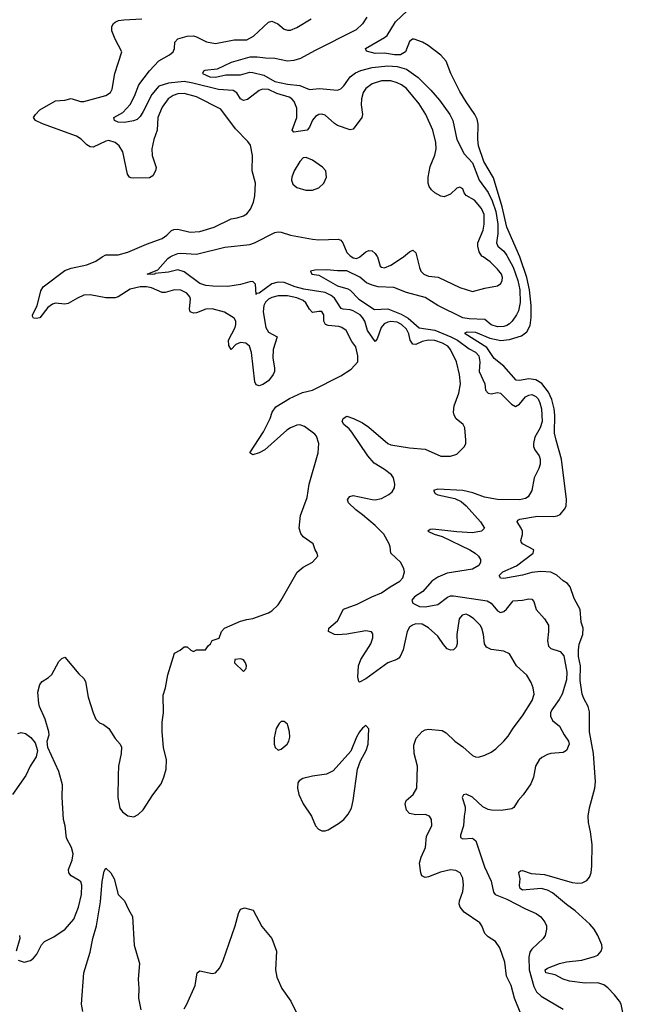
# Model space of a CAD drawing. Header units: inches. Extents: x 1603819 to 1745079, y 385938 to 533966.
# Tile 545 of 561: x 1672121 to 1676005, y 505230 to 511514. Entities that reach past the tile are written whole.
import ezdxf

# ---------------------------------------------------------------- set-up
doc = ezdxf.new("R2010")
doc.units = ezdxf.units.IN
doc.header["$MEASUREMENT"] = 0
doc.layers.add('B6570', color=7, linetype='Continuous')
doc.layers.add('B6571', color=7, linetype='Continuous')

msp = doc.modelspace()

# ---------------------------------------------------------------- linework, layer by layer
at = {"layer": 'B6570', "color": 5}
for points, elevation in [([(1672111.6, 505511.6), (1672150, 505498), (1672190, 505508.9), (1672210, 505524.2), (1672229.7, 505550), (1672260.5, 505610), (1672279.5, 505630), (1672339.2, 505660.7), (1672411, 505709), (1672466.4, 505773.6), (1672496, 505850), (1672515.4, 505930), (1672517, 505990), (1672510.5, 506010.5), (1672500.9, 506020.9), (1672448.9, 506048.9), (1672435.1, 506070), (1672433.3, 506090), (1672456.4, 506150), (1672462, 506190), (1672450.9, 506230), (1672420.4, 506290), (1672412.4, 506370), (1672399.7, 506410), (1672391.9, 506551.9), (1672395.1, 506630), (1672370, 506716), (1672301.2, 506870), (1672297.2, 506910), (1672309.3, 506950), (1672306.6, 506970), (1672283.6, 507050), (1672247.6, 507130), (1672243.6, 507150), (1672238, 507222), (1672249.6, 507270.4), (1672265.2, 507290), (1672305.1, 507314.9), (1672325.6, 507334.4), (1672370, 507418), (1672390, 507438), (1672410, 507444.7), (1672498.8, 507338.8), (1672530.7, 507310), (1672542, 507290), (1672558.7, 507190), (1672590, 507091.3), (1672607.7, 507050), (1672630, 507026), (1672656.3, 507016.3), (1672690, 506991), (1672730, 506926), (1672762.8, 506890), (1672770.5, 506870.5), (1672768, 506830), (1672752.2, 506750), (1672748.8, 506690), (1672748, 506550), (1672761.3, 506481.3), (1672778, 506458), (1672811.8, 506431.8), (1672850, 506425.5), (1672878.3, 506441.7), (1672908.2, 506471.8), (1672970, 506566.8), (1673023.1, 506636.9), (1673040.8, 506679.2), (1673055.1, 506730), (1673058, 506790), (1673038.4, 506870), (1673029.6, 506970), (1673029.6, 507030), (1673039.5, 507090), (1673036.5, 507203.5), (1673052.7, 507250), (1673067, 507333), (1673110, 507472), (1673146, 507490), (1673170, 507512), (1673190, 507512), (1673214, 507490), (1673230, 507482), (1673250, 507492), (1673307.3, 507492.7), (1673323.1, 507516.9), (1673338, 507530), (1673349, 507551), (1673393.2, 507566.8), (1673409.4, 507610), (1673428.9, 507631.1), (1673530, 507675.8), (1673570, 507686.9), (1673610, 507691.7), (1673710, 507728.7), (1673730, 507740.4), (1673770, 507780.5), (1673789.6, 507810), (1673891.9, 507988.1), (1673930, 508020.4), (1673990, 508053), (1674023.7, 508090), (1674019.5, 508110), (1674007, 508130), (1673993.2, 508170), (1673930, 508213.3), (1673914.7, 508234.7), (1673905.1, 508270), (1673914.2, 508350), (1673956.1, 508463.9), (1673968.9, 508550), (1674027.1, 508750), (1674029.8, 508810), (1674015.7, 508855.7), (1674005.4, 508870), (1673938.1, 508918.1), (1673910, 508927.6), (1673890, 508926.3), (1673850.3, 508910), (1673826, 508894), (1673685.5, 508770), (1673650, 508749.8), (1673610, 508738), (1673589.6, 508750), (1673676.7, 508883.2), (1673719.3, 508970), (1673732.6, 509010), (1673756.9, 509043.1), (1673842.4, 509097.6), (1673925.5, 509134.5), (1673990, 509150.2), (1674170, 509240.3), (1674236.8, 509283.2), (1674279.6, 509330), (1674279.2, 509370), (1674266.2, 509426.2), (1674240.7, 509460.7), (1674204.4, 509530), (1674176.9, 509550), (1674157.2, 509557.2), (1674090, 509561.7), (1674072.8, 509570), (1674062.9, 509590), (1674062.4, 509630), (1674050, 509650.9), (1674030, 509652.5), (1673990, 509646.6), (1673970, 509666.3), (1673947.6, 509707.6), (1673930, 509721.8), (1673890, 509738.7), (1673830, 509752), (1673770, 509752.5), (1673730, 509741.1), (1673710, 509730.4), (1673690, 509711), (1673679.3, 509690), (1673674.7, 509650), (1673692.5, 509550), (1673710, 509519.8), (1673764.7, 509490), (1673738, 509410), (1673737.2, 509357.2), (1673747, 509290), (1673746.7, 509270), (1673739.5, 509250), (1673710, 509209.6), (1673673.9, 509186.1), (1673650, 509178.4), (1673630, 509183.7), (1673622, 509202), (1673600.7, 509390), (1673586.8, 509430), (1673564.2, 509450), (1673530, 509455.1), (1673499.7, 509440.3), (1673470, 509409.6), (1673455.6, 509435.6), (1673453.9, 509470), (1673495.9, 509550), (1673500.7, 509570), (1673500.3, 509590), (1673489.8, 509609.8), (1673428.1, 509648.1), (1673350, 509669.8), (1673310, 509667.5), (1673250, 509643), (1673230, 509642), (1673210, 509649.9), (1673204.4, 509670), (1673212.3, 509730), (1673206.4, 509746.4), (1673187.3, 509770), (1673150, 509788.1), (1673110, 509791.2), (1673050, 509774.1), (1673030, 509773.3), (1672962.1, 509802.1), (1672930, 509808.9), (1672890, 509810.2), (1672826.3, 509793.7), (1672750, 509746), (1672730, 509738.3), (1672670, 509738.2), (1672570, 509759), (1672530, 509755.3), (1672490, 509737.8), (1672430, 509702.2), (1672410, 509698.9), (1672350, 509704.8), (1672330, 509698.2), (1672301.8, 509678.2), (1672250, 509611.1), (1672226.9, 509606.9), (1672209.7, 509609.7), (1672202.7, 509622.7), (1672202.4, 509630), (1672232.2, 509687.8), (1672256.9, 509783.1), (1672270.7, 509809.3), (1672410, 509913), (1672450, 509927.5), (1672550, 509950.2), (1672606.3, 509973.7), (1672648.3, 510000)], 280), ([(1675319.3, 505170), (1675278.8, 505270), (1675258.1, 505350), (1675228.6, 505410), (1675218, 505498), (1675185.7, 505590), (1675157.6, 505630), (1675110, 505660.5), (1675090, 505682), (1675070.9, 505730.9), (1675058.4, 505750), (1674958.7, 505818.7), (1674932.8, 505850), (1674926.9, 505870), (1674927.1, 505890), (1674948.5, 505950), (1674953.3, 505990), (1674950, 506034), (1674931.8, 506070), (1674903.9, 506083.9), (1674870, 506087.7), (1674806.3, 506073.7), (1674730, 506042.7), (1674710, 506039.8), (1674688.3, 506050), (1674680.3, 506070), (1674673.3, 506130), (1674684.1, 506170), (1674710.8, 506230), (1674718, 506302), (1674752.3, 506370), (1674749.5, 506409.5), (1674737.2, 506430), (1674710, 506441.6), (1674650, 506438.3), (1674610, 506448), (1674589.7, 506470), (1674580.5, 506510), (1674587.6, 506530), (1674632.4, 506570), (1674655.1, 506610), (1674659.7, 506750), (1674639.2, 506830), (1674635.6, 506884.4), (1674651.8, 506928.2), (1674689.8, 506970.2), (1674710, 506981.3), (1674730, 506985.3), (1674817.7, 506977.7), (1674842.5, 506962.5), (1674898, 506910), (1674950, 506872.4), (1675010, 506818.4), (1675030, 506808.8), (1675050, 506807.6), (1675090, 506821.1), (1675130, 506838.7), (1675160, 506860), (1675211.4, 506908.6), (1675238.6, 506941.4), (1675270, 506992), (1675329.9, 507070.1), (1675391.6, 507170), (1675403.8, 507210), (1675398.5, 507250), (1675384.4, 507284.4), (1675356.9, 507330), (1675291.5, 507390), (1675247.3, 507467.3), (1675210, 507483.1), (1675130, 507495.1), (1675100.7, 507510), (1675088, 507530), (1675080.3, 507590), (1675069.7, 507630), (1675059.1, 507650), (1675019.6, 507690), (1674991.8, 507710), (1674970, 507719.1), (1674945.4, 507714.6), (1674925.2, 507690), (1674910.3, 507590), (1674914, 507530), (1674907.2, 507510), (1674890, 507492.8), (1674870, 507490.9), (1674850, 507499.2), (1674825.6, 507525.6), (1674790, 507580.3), (1674730, 507632.9), (1674690, 507655.3), (1674650, 507658.7), (1674628.2, 507650), (1674610, 507636.3), (1674593.1, 507610), (1674567.5, 507492.5), (1674550.2, 507449.8), (1674540.5, 507439.5), (1674529, 507431), (1674470, 507409.8), (1674330, 507307.6), (1674290, 507286), (1674285.2, 507290), (1674278.6, 507318.6), (1674283.6, 507390), (1674297.6, 507430), (1674363.1, 507530), (1674375.6, 507570), (1674375.1, 507595.1), (1674366.6, 507606.6), (1674330, 507614.5), (1674208, 507592), (1674150, 507588), (1674129.3, 507590), (1674092.3, 507610), (1674093.2, 507630), (1674150, 507677.3), (1674188.3, 507751.7), (1674275.8, 507784.2), (1674368.3, 507831.7), (1674430, 507855.8), (1674484.9, 507895.1), (1674547.6, 507930), (1674567.3, 507952.7), (1674576.9, 507990), (1674573.3, 508010), (1674553.3, 508050), (1674489.6, 508110), (1674485.4, 508150), (1674478.5, 508170), (1674444.4, 508230), (1674390, 508286.3), (1674310, 508354.7), (1674265.7, 508385.7), (1674219.3, 508430), (1674212.7, 508450), (1674218.9, 508461.1), (1674228.2, 508471.8), (1674250, 508477.6), (1674370, 508451.1), (1674390.5, 508449.5), (1674430, 508458.6), (1674476.4, 508483.6), (1674498.5, 508501.5), (1674512.7, 508527.3), (1674515.4, 508550), (1674507.1, 508590), (1674493.1, 508610), (1674450, 508644.4), (1674384.4, 508684.4), (1674342.2, 508730), (1674241.2, 508881.2), (1674222.9, 508902.9), (1674189.8, 508930), (1674178.5, 508950), (1674184.7, 508970), (1674210, 508983.1), (1674250.7, 508970), (1674310, 508940.3), (1674350, 508913.7), (1674470, 508810.3), (1674490, 508801.5), (1674610, 508781.7), (1674710, 508772.7), (1674810, 508728.5), (1674870, 508728.4), (1674910, 508740.5), (1674959.3, 508790), (1674969.3, 508810), (1674969.5, 508830), (1674962, 508910), (1674952, 508930), (1674907, 508967), (1674894.8, 508990), (1674890.8, 509010), (1674894.4, 509050), (1674924.7, 509130), (1674933.9, 509190), (1674928.5, 509250), (1674908.2, 509330), (1674870.6, 509410), (1674854.5, 509430), (1674818.8, 509450), (1674770, 509465.8), (1674730, 509469.9), (1674690, 509460.8), (1674650, 509440.7), (1674630, 509442.8), (1674613.5, 509470), (1674604.3, 509510), (1674590, 509538.2), (1674557.4, 509570), (1674530, 509582.8), (1674490, 509587.4), (1674470, 509583.9), (1674447.8, 509572.2), (1674428.1, 509550), (1674403.6, 509476.4), (1674390, 509459.7), (1674340.4, 509530), (1674323, 509590), (1674310, 509613), (1674293.5, 509630), (1674250, 509655.7), (1674230, 509662.1), (1674186, 509666), (1674171.9, 509671.9), (1674130, 509736.7), (1674110, 509754), (1674070, 509773.6), (1673935.5, 509795.5), (1673879.1, 509810), (1673810, 509836.2), (1673770, 509839), (1673730, 509829), (1673650, 509769.8), (1673632.7, 509767.3), (1673630, 509761.2), (1673625.8, 509825.8), (1673610, 509843.1), (1673590, 509842.2), (1673530, 509824.1), (1673450, 509812.3), (1673353.2, 509813.2), (1673310, 509817.5), (1673270, 509830.6), (1673170, 509904.3), (1673130, 509917.6), (1673070, 509902.2), (1672984.7, 509895.3), (1672984.7, 509890), (1672970, 509887.4), (1672935.3, 509890), (1673002, 509918), (1673065.8, 509990), (1673081.8, 510000)], 260), ([(1675234.9, 510000), (1675270, 509935.5), (1675299.6, 509850), (1675312.3, 509790), (1675315.5, 509710), (1675304.4, 509655.6), (1675292.6, 509630), (1675263.7, 509590), (1675247.7, 509572.3), (1675230, 509562.4), (1675210, 509555.7), (1675170, 509554.8), (1675130, 509567.6), (1675090, 509601.9), (1674990, 509604.4), (1674950, 509611.9), (1674790.2, 509690), (1674710, 509741.4), (1674590, 509773.4), (1674510, 509806.1), (1674410, 509809.2), (1674370, 509819.1), (1674335.5, 509835.5), (1674292.1, 509872.1), (1674210, 509911.6), (1674150, 509910.7), (1674082.3, 509917.7), (1674004.2, 509915.8), (1673978, 509910), (1673986, 509890), (1674030, 509884.5), (1674150, 509815.5), (1674216.4, 509796.4), (1674230, 509788.1), (1674285.8, 509730), (1674384.7, 509664.7), (1674470, 509668.7), (1674555.2, 509635.2), (1674599.9, 509610), (1674670, 509547.7), (1674770, 509532.2), (1674872.8, 509490), (1674914.7, 509470), (1674990, 509414.3), (1675030, 509392.9), (1675050.4, 509370), (1675057.5, 509330), (1675054.4, 509270), (1675089.8, 509190), (1675094, 509150), (1675110, 509131.3), (1675130, 509127.4), (1675170, 509135.1), (1675190, 509131.6), (1675260.9, 509060.9), (1675286.4, 509046.4), (1675310, 509060.4), (1675350, 509106.2), (1675370, 509118.5), (1675390, 509122.2), (1675415.9, 509110), (1675430, 509094.6), (1675441.8, 509070), (1675452, 509030), (1675456.4, 508950), (1675443, 508910), (1675408.6, 508850), (1675399.9, 508810), (1675401.1, 508790), (1675409, 508769), (1675436.3, 508730), (1675442.4, 508710), (1675442.7, 508677.3), (1675434.5, 508650), (1675404.7, 508590), (1675389.8, 508510), (1675366.6, 508470), (1675350, 508458), (1675310, 508450.2), (1675170, 508451.6), (1675087.8, 508467.8), (1675013.5, 508493.5), (1674950, 508508.7), (1674790, 508518), (1674762.9, 508510), (1674771.8, 508490), (1674790, 508481.4), (1674898.3, 508458.3), (1674939.6, 508439.6), (1674970.9, 508410.9), (1675062.4, 508310), (1675087.6, 508270), (1675069.2, 508250), (1675010, 508239.4), (1674910, 508244.5), (1674757.6, 508262.4), (1674740.1, 508259.9), (1674727, 508250), (1674766.6, 508230), (1674816.6, 508216.6), (1674994.3, 508130), (1675027.8, 508110), (1675049.7, 508090), (1675062.6, 508070), (1675063.1, 508050), (1675050.9, 508030), (1675010, 508008.1), (1674850, 507981.5), (1674790, 507956.6), (1674750.9, 507930), (1674694.7, 507865.3), (1674641.1, 507830), (1674624.2, 507810), (1674629.5, 507790), (1674672.3, 507770), (1674710, 507766.8), (1674790, 507781.8), (1674850.5, 507829.5), (1674870, 507836.9), (1674890, 507837.5), (1675104.5, 507804.5), (1675130.3, 507790.3), (1675170, 507742.3), (1675190, 507731), (1675210, 507737.4), (1675227, 507753), (1675270, 507805.1), (1675330, 507809.6), (1675370, 507818), (1675390, 507816), (1675401.5, 507801.5), (1675417, 507750), (1675470.8, 507690.8), (1675495.1, 507650), (1675496.4, 507610), (1675488.9, 507548.9), (1675495.3, 507515.3), (1675510, 507501.7), (1675570, 507481.7), (1675593.1, 507453.1), (1675614, 507350), (1675610, 507300.7), (1675582.8, 507210), (1675564.8, 507175.2), (1675518.2, 507110), (1675509.8, 507090), (1675508.7, 507070), (1675522.2, 507042.2), (1675566.2, 507006.2), (1675595.6, 506950), (1675623.7, 506910), (1675627, 506890), (1675611.8, 506850), (1675590, 506837.1), (1675510, 506830.3), (1675490, 506824.2), (1675454, 506806), (1675435.6, 506790), (1675413, 506750), (1675401, 506679), (1675383.3, 506636.7), (1675334.2, 506565.9), (1675302.7, 506530), (1675274.5, 506485.5), (1675262.7, 506477.3), (1675193.3, 506466.7), (1675131.8, 506468.2), (1675110, 506472.9), (1675077.7, 506490), (1675010, 506552.9), (1674970, 506570.2), (1674953.6, 506566.4), (1674945.7, 506550), (1674963.9, 506490), (1674964.7, 506470), (1674957, 506430), (1674953.7, 506370), (1674933.8, 506310), (1674933.9, 506293.9), (1674950, 506286), (1675010, 506291.1), (1675032.8, 506272.8), (1675086.6, 506106.6), (1675130, 506016.2), (1675145.9, 505945.9), (1675154.7, 505930), (1675230, 505900.2), (1675350, 505838.2), (1675418, 505810), (1675447.1, 505787.1), (1675473.5, 505753.5), (1675482.4, 505730), (1675483.6, 505710), (1675474, 505670), (1675461.6, 505650), (1675390, 505582.7), (1675377.5, 505562.5), (1675369.9, 505530.1), (1675372.4, 505450), (1675402.8, 505342.8), (1675419.3, 505310), (1675450, 505281.4), (1675590, 505199.7)], 240), ([(1674240.5, 510000), (1674250, 509993.8), (1674270, 509990.2), (1674290, 509999), (1674291.2, 510000)], 260), ([(1674403.8, 510000), (1674421.8, 509941.8), (1674430, 509934), (1674450, 509930.3), (1674490, 509947.3), (1674564.4, 509995.6), (1674569.7, 510000)], 260), ([(1674656.1, 510000), (1674672.1, 509932.1), (1674681.7, 509910), (1674699.5, 509890), (1674730, 509876.5), (1674791.1, 509871.1), (1674930, 509806), (1675010, 509779.1), (1675090, 509801.6), (1675170, 509816.4), (1675191.5, 509830), (1675201.1, 509850), (1675202.3, 509870), (1675195.8, 509890), (1675170, 509922.6), (1675124.2, 509970), (1675079, 510000)], 260), ([(1676005.4, 505010), (1675960.6, 505230), (1675949.8, 505250), (1675916.8, 505290), (1675875, 505335), (1675850, 505354.9), (1675810, 505365.9), (1675730, 505363.7), (1675630, 505377), (1675589.9, 505389.9), (1675537.8, 505417.8), (1675478, 505430), (1675475.1, 505450), (1675490, 505460.2), (1675567, 505490), (1675610, 505500.5), (1675708, 505512), (1675790, 505534.2), (1675810, 505544.3), (1675831.9, 505568.1), (1675837.7, 505590), (1675835.9, 505610), (1675811.1, 505670), (1675787.1, 505710), (1675760.3, 505740.3), (1675666.5, 505826.5), (1675610, 505867.7), (1675522.2, 505942.2), (1675490, 505958.4), (1675450, 505968), (1675330, 505958.5), (1675314.7, 505970), (1675310, 505988.7), (1675314.5, 506030), (1675306, 506070), (1675306.6, 506073.4), (1675318, 506082), (1675330, 506084), (1675384.4, 506064.4), (1675470, 506058.3), (1675647.6, 506007.6), (1675683.1, 506003.1), (1675710, 506004.8), (1675739.8, 506020.2), (1675757.7, 506042.3), (1675767.8, 506070), (1675772.9, 506112.9), (1675774.4, 506250), (1675764.8, 506330), (1675750.8, 506390), (1675748.2, 506430), (1675756.7, 506483.3), (1675791.1, 506610), (1675795.1, 506650), (1675782.4, 506830), (1675757.4, 506970), (1675757.3, 507097.3), (1675749.8, 507130), (1675721.4, 507181.4), (1675711.1, 507210), (1675697.2, 507297.2), (1675699.7, 507390), (1675688.1, 507450), (1675686.7, 507490), (1675692.5, 507527.5), (1675715, 507590), (1675716.5, 507630), (1675705, 507670), (1675697.4, 507750), (1675659.5, 507819.5), (1675634.6, 507894.6), (1675616.7, 507916.7), (1675590, 507933.6), (1675548.8, 507970), (1675510, 507987.7), (1675447.4, 507992.6), (1675390, 507987), (1675330, 507969.9), (1675210, 507948.1), (1675189.2, 507950), (1675184, 507964), (1675184.4, 507970), (1675205.1, 507990), (1675291.6, 508028.4), (1675397.3, 508110), (1675402, 508130), (1675329.8, 508169.8), (1675322, 508182), (1675319.7, 508190), (1675330.6, 508229.4), (1675330.6, 508250), (1675322.6, 508270), (1675295.8, 508310), (1675300.6, 508319.4), (1675313.1, 508326.9), (1675425.5, 508345.5), (1675530, 508343.7), (1675552.4, 508347.6), (1675570, 508355.7), (1675599.1, 508390), (1675608.1, 508410), (1675611.6, 508451.6), (1675579.6, 508710), (1675544, 508830), (1675535, 508875), (1675535.8, 508990), (1675531.5, 509030), (1675516.6, 509090), (1675496.1, 509136.1), (1675452.9, 509192.9), (1675415.3, 509215.3), (1675370, 509223.2), (1675310, 509211.6), (1675290, 509213.1), (1675210, 509302.6), (1675150, 509351.6), (1675101.6, 509421.6), (1674964.4, 509510), (1674964.8, 509515.2), (1674977.7, 509522.3), (1675030, 509519.8), (1675121.9, 509481.9), (1675192.4, 509467.6), (1675247.1, 509472.9), (1675324, 509496), (1675357.6, 509522.4), (1675378.1, 509561.9), (1675385.8, 509614.2), (1675385.8, 509690), (1675374.2, 509790), (1675358.5, 509870), (1675314.7, 509994.7), (1675312.4, 510000)], 220), ([(1672110, 506959.1), (1672130, 506964), (1672158, 506958), (1672192.2, 506932.2), (1672219.5, 506899.5), (1672234, 506850), (1672225.5, 506810), (1672187, 506750), (1672160.3, 506690), (1672074.9, 506570)], 280), ([(1672524.5, 505184.5), (1672515.1, 505230), (1672529.7, 505430), (1672570, 505562), (1672587.1, 505650), (1672611.7, 505730), (1672637, 505883), (1672646.9, 506013.1), (1672660.8, 506079.2), (1672670, 506098.8), (1672703.8, 506070), (1672723.1, 506030), (1672750, 505930.7), (1672791, 505891), (1672815.2, 505835.2), (1672841.6, 505790), (1672852.5, 505607.5), (1672884.9, 505490), (1672878, 505390), (1672882.6, 505330), (1672879.5, 505270), (1672893.9, 505193.9)], 260), ([(1673170, 505200.7), (1673187.3, 505230), (1673240.5, 505350), (1673254, 505430), (1673270, 505442.8), (1673350, 505425.5), (1673370, 505430.4), (1673398, 505462), (1673420.4, 505510), (1673495.6, 505730), (1673517.2, 505810), (1673530, 505838), (1673555.3, 505844.7), (1673610.8, 505830), (1673666.2, 505726.2), (1673730.8, 505650), (1673760.7, 505570), (1673754, 505450), (1673762.9, 505402.9), (1673794.4, 505330), (1673852.4, 505250), (1673890, 505170.7)], 260), ([(1672119.5, 505670), (1672122, 505650), (1672099.1, 505570)], 280)]:
    msp.add_lwpolyline(points, dxfattribs=dict(at, elevation=elevation))
at = {"layer": 'B6570', "color": 5, "elevation": 280}
for points in [[(1673530, 507435.3), (1673494, 507430), (1673492, 507410), (1673550, 507354), (1673567.3, 507372.7), (1673568, 507390), (1673562, 507410), (1673550, 507428)], [(1673810, 507035.3), (1673790, 507035.3), (1673776.9, 507023.1), (1673758, 506990), (1673744.7, 506930), (1673744.7, 506890), (1673752, 506870), (1673770, 506852), (1673790, 506858), (1673828.7, 506890), (1673839, 506910), (1673844.7, 506935.3), (1673844, 506970), (1673833.2, 507010), (1673830, 507018)], [(1674330, 507008.7), (1674310, 506993.2), (1674290, 506969.2), (1674270, 506936), (1674234.9, 506845.1), (1674120.9, 506719.1), (1674080.3, 506699.7), (1673990, 506686), (1673928.5, 506671.5), (1673903.8, 506656.2), (1673896.3, 506643.7), (1673893.4, 506610), (1673903, 506570), (1673930.4, 506510), (1673983.7, 506430), (1674008.3, 506368.3), (1674027.3, 506347.3), (1674050, 506337), (1674070, 506337), (1674090, 506343.1), (1674156.6, 506383.4), (1674189.3, 506410), (1674216.6, 506443.4), (1674238, 506482), (1674249.6, 506530), (1674276.3, 506730), (1674296.9, 506783.1), (1674332, 506850), (1674344.5, 506890), (1674349, 506989)]]:
    msp.add_lwpolyline(points, close=True, dxfattribs=at)
at = {"layer": 'B6571', "color": 5}
for points, elevation in [([(1672648.3, 510000), (1672670, 510013.7), (1672750, 510014.5), (1672810.4, 510029.6), (1672930, 510081.2), (1673030, 510118.3), (1673061.2, 510138.8), (1673090, 510168.5), (1673104.7, 510175.3), (1673130, 510176.5), (1673210, 510158.4), (1673270, 510162.5), (1673362.4, 510190), (1673470, 510244.2), (1673510, 510250.2), (1673550, 510262.7), (1673570, 510274.9), (1673595.1, 510304.9), (1673614, 510350), (1673621.5, 510390), (1673625.4, 510470), (1673605.1, 510550), (1673607.6, 510647.6), (1673593.6, 510713.6), (1673576.8, 510736.8), (1673498.4, 510818.4), (1673404.3, 510944.3), (1673250, 511021.4), (1673170, 511043.1), (1673130, 511040.8), (1673100.3, 511030), (1673069.6, 511010.4), (1673030, 510956.4), (1673003.5, 510890), (1672998.6, 510810), (1672976.9, 510750), (1672963.9, 510690), (1672966.6, 510646.6), (1672992.4, 510570), (1672988.2, 510550), (1672970, 510517.2), (1672950, 510506), (1672850, 510502.4), (1672830, 510504.5), (1672821.2, 510510), (1672810, 510528.7), (1672780.3, 510670), (1672755.5, 510710), (1672730, 510731.4), (1672690, 510742.6), (1672670, 510739.8), (1672590, 510701), (1672570, 510702.6), (1672550, 510715.4), (1672512.9, 510752.9), (1672484.7, 510770), (1672266.4, 510850), (1672221.5, 510870), (1672209.9, 510889.9), (1672221, 510910), (1672250, 510939), (1672350, 510996.9), (1672410, 511001.8), (1672450, 511011.4), (1672510, 510993.2), (1672530, 510992.2), (1672670, 511030.3), (1672699.7, 511050), (1672712, 511070), (1672728, 511170), (1672774, 511310), (1672730, 511389.4), (1672710, 511444), (1672709, 511471), (1672718.9, 511490), (1672730, 511499.6), (1672751.6, 511508.4), (1672785.9, 511514.1), (1672900.9, 511519.1)], 280), ([(1675079, 510000), (1675070, 510006), (1675053.8, 510033.8), (1675045, 510070), (1675045.7, 510090), (1675079, 510170), (1675085.5, 510210), (1675085, 510270), (1675068.7, 510310), (1675022.9, 510362.9), (1674971.3, 510391.3), (1674958.2, 510410), (1674950, 510434), (1674930, 510446.3), (1674910, 510438.9), (1674870, 510401.3), (1674830, 510383.6), (1674810, 510387.3), (1674770, 510409.6), (1674748.9, 510428.9), (1674735.4, 510450), (1674728.5, 510470), (1674727.9, 510510), (1674741.7, 510578.3), (1674771.6, 510650), (1674779.3, 510690), (1674777.8, 510730), (1674757.3, 510810), (1674712.8, 510910), (1674670, 510976.4), (1674590, 511075.5), (1674558, 511098), (1674530, 511110.6), (1674490, 511123.2), (1674430, 511123.7), (1674370, 511105), (1674330, 511075.1), (1674313.7, 511050), (1674301.6, 511010), (1674300.5, 510970), (1674308.3, 510910), (1674304.9, 510890), (1674250, 510815.8), (1674230, 510811.1), (1674150, 510839.3), (1674130, 510850.9), (1674070, 510904.2), (1674050, 510910.8), (1674030, 510908.6), (1674010, 510896.4), (1673990, 510872.3), (1673971.8, 510828.2), (1673956.9, 510810), (1673870, 510796.8), (1673859.3, 510810), (1673889.9, 510890), (1673889.9, 510950), (1673873.2, 510993.2), (1673857.7, 511010), (1673840.1, 511020.1), (1673762.7, 511042.7), (1673710, 511069.9), (1673670, 511071.8), (1673650, 511062.6), (1673574.6, 511005.4), (1673550, 510997.7), (1673530, 511009), (1673507, 511047), (1673482.7, 511062.7), (1673390, 511068.2), (1673225.7, 511110), (1673170, 511119.5), (1673070, 511109.9), (1673009, 511091), (1672964, 511036), (1672910, 510929), (1672890, 510896.5), (1672870, 510877.8), (1672848.3, 510868.3), (1672790, 510857.7), (1672750, 510861), (1672725.6, 510870), (1672722.4, 510890), (1672778.5, 510921.5), (1672825.9, 510974.1), (1672852.9, 511027.1), (1672881, 511099), (1672950, 511188.1), (1673010, 511251.8), (1673077.3, 511290), (1673100.9, 511310), (1673108.7, 511330), (1673111.6, 511370), (1673130, 511392.4), (1673190, 511408.5), (1673230, 511411.8), (1673250, 511406), (1673313.5, 511373.5), (1673370, 511362.3), (1673490, 511385.4), (1673570, 511387), (1673614, 511410), (1673710, 511499.5), (1673730, 511505.3), (1673768.1, 511488.1), (1673810, 511454.4), (1673830, 511446.7), (1673850, 511447), (1673890, 511464.2), (1673980.5, 511519.5)], 260), ([(1674336.5, 511530), (1674310, 511487.6), (1674268.4, 511450), (1674003.5, 511316.5), (1673914.2, 511265.8), (1673870, 511254.1), (1673830, 511250.1), (1673750, 511266.1), (1673690, 511268.1), (1673636.3, 511276.3), (1673590, 511274.5), (1673470, 511242.3), (1673382, 511198), (1673302, 511190), (1673294, 511186), (1673287.6, 511170), (1673334, 511150), (1673370, 511146.7), (1673436.5, 511163.5), (1673530, 511163.2), (1673590, 511179.3), (1673610, 511177.7), (1673679.4, 511159.4), (1673750, 511119), (1673830, 511103), (1673910, 511095), (1673970, 511069.8), (1674034.5, 511074.5), (1674150, 511064.4), (1674170, 511073.3), (1674190, 511092.3), (1674230.2, 511150), (1674265, 511175), (1674298.9, 511190), (1674370, 511208.8), (1674470, 511220.1), (1674530, 511215.6), (1674590, 511198.1), (1674664.7, 511144.7), (1674744.2, 511064.2), (1674801.1, 511001.1), (1674867.2, 510910), (1674886, 510870), (1674910.6, 510750), (1674957.9, 510657.9), (1675010, 510600.3), (1675054.1, 510490), (1675110, 510410.5), (1675137.4, 510357.4), (1675158.9, 510290), (1675171.7, 510208.3), (1675173.4, 510150), (1675163.4, 510090), (1675172.9, 510070), (1675210, 510036.2), (1675229.5, 510010), (1675234.9, 510000)], 240), ([(1675312.4, 510000), (1675230, 510189.8), (1675200.6, 510320.6), (1675145, 510505), (1675082.6, 510610), (1675049.2, 510710), (1675045, 510750), (1675047.3, 510847.3), (1675040.6, 510880.6), (1675026.6, 510910), (1674970, 510989.8), (1674930, 511055.4), (1674873.1, 511170), (1674843, 511250), (1674808.1, 511288.1), (1674728.8, 511348.8), (1674691.5, 511371.5), (1674638, 511390), (1674628, 511390), (1674610, 511375.6), (1674584.4, 511310), (1674552.4, 511290), (1674513.2, 511290), (1674450, 511301.2), (1674390, 511298), (1674333.6, 511313.6), (1674329.2, 511330), (1674450, 511400.7), (1674465.9, 511414.1), (1674519.2, 511500.7), (1674594, 511570)], 220), ([(1673081.8, 510000), (1673097.7, 510010), (1673130, 510021.9), (1673150, 510025), (1673250, 510018.4), (1673430, 510061.7), (1673590, 510079.5), (1673619.7, 510090), (1673750, 510155.3), (1673770, 510159.5), (1673790, 510157.4), (1673850, 510138.4), (1673990, 510113.4), (1674030, 510110.2), (1674153.7, 510113.7), (1674170, 510106.4), (1674183.7, 510090), (1674210, 510028.9), (1674230, 510006.9), (1674240.5, 510000)], 260), ([(1674291.2, 510000), (1674330, 510032), (1674350, 510041.1), (1674370, 510038.7), (1674390, 510022), (1674402.9, 510002.9), (1674403.8, 510000)], 260), ([(1674569.7, 510000), (1674610, 510033.7), (1674630, 510043), (1674650, 510026), (1674656.1, 510000)], 260)]:
    msp.add_lwpolyline(points, dxfattribs=dict(at, elevation=elevation))
at = {"layer": 'B6571', "color": 5, "elevation": 280}
msp.add_lwpolyline([(1673950, 510635.6), (1673930, 510632), (1673910, 510609.4), (1673872.4, 510550), (1673857.1, 510510), (1673855.5, 510490), (1673865.1, 510465.1), (1673890, 510443.8), (1673946.9, 510426.9), (1673990, 510426.4), (1674030, 510442), (1674062.7, 510470), (1674079, 510510), (1674074, 510550), (1674054, 510574), (1673990, 510616.9)], close=True, dxfattribs=at)

doc.saveas('drawing.dxf')
